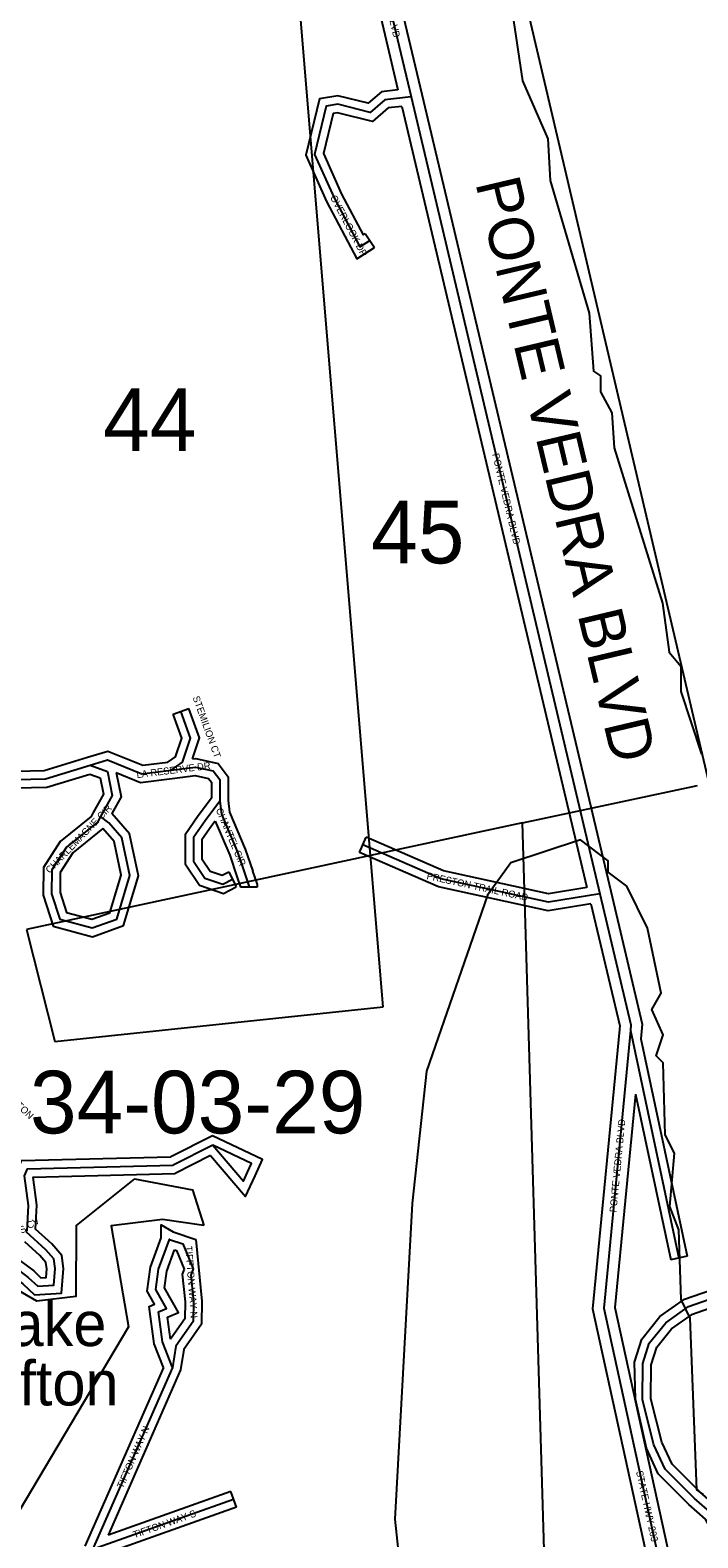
# Model space of a CAD drawing. Extents: x 418523 to 616617, y 1878279 to 2196743.
# Drawn here: x 538009 to 540407, y 2131096 to 2136513 of the extents above; entities that cross this region are included whole.
import ezdxf

# ---------------------------------------------------------------- set-up
doc = ezdxf.new("R2010")
doc.units = 0
for name, color, linetype in [('Level 1', 7, 'Continuous'), ('Level 2', 7, 'Continuous'), ('Level 22', 7, 'Continuous'), ('Level 23', 7, 'Continuous'), ('Level 28', 7, 'Continuous'), ('Level 31', 7, 'Continuous'), ('Level 32', 7, 'Continuous'), ('Level 34', 7, 'Continuous'), ('Level 41', 7, 'Continuous'), ('Level 5', 7, 'Continuous'), ('Level 7', 7, 'Continuous'), ('Level 8', 7, 'Continuous')]:
    doc.layers.add(name, color=color, linetype=linetype)

msp = doc.modelspace()

# ---------------------------------------------------------------- linework, layer by layer
at = {"layer": 'Level 1'}
for p, q in [((539231.635, 2133547.394), (538949.866, 2136919.703)), ((539777.076, 2133664.788), (540405.92, 2133799.35)), ((539777.076, 2133664.788), (539231.635, 2133547.393)), ((539858.598, 2130937.691), (539777.076, 2133664.788)), ((539231.635, 2133547.394), (537995.908, 2133281.431)), ((539277.056, 2133003.776), (539231.635, 2133547.393)), ((537995.908, 2133281.431), (538098.24, 2132878.621)), ((538098.24, 2132878.621), (539277.056, 2133003.776))]:
    msp.add_line(p, q, dxfattribs=at)
at = {"layer": 'Level 22'}
for p, q in [((539192.344, 2137052.908), (539377.145, 2136272.938)), ((539377.145, 2136272.938), (540055.333, 2133409.661)), ((540164.963, 2132919.066), (540068.88, 2131920.706)), ((540068.88, 2131920.706), (540380.269, 2130501.347))]:
    msp.add_line(p, q, dxfattribs=at)
msp.add_lwpolyline([(540055.333, 2133409.661), (540166.921, 2132938.699), (540164.963, 2132919.066)], dxfattribs=at)
at = {"layer": 'Level 23'}
for p, q in [((539231.268, 2137062.13), (539416.068, 2136282.16)), ((539165.153, 2136994.171), (539330.177, 2136297.67)), ((539416.068, 2136282.157), (540094.257, 2133418.881)), ((539344.104, 2136238.885), (540008.831, 2133432.438)), ((540125.146, 2132922.898), (540028.461, 2131918.276)), ((540183.08, 2132689.749), (540109.301, 2131923.132)), ((540028.461, 2131918.276), (540336.658, 2130513.471)), ((540109.301, 2131923.133), (540407.933, 2130561.921))]:
    msp.add_line(p, q, dxfattribs=at)
for points in [[(540094.256, 2133418.884), (540207.39, 2132941.397), (540202.121, 2132888.579)], [(540022.696, 2133373.909), (540126.452, 2132936), (540125.16, 2132923.037)]]:
    msp.add_lwpolyline(points, dxfattribs=at)
at = {"layer": 'Level 31'}
for p, q in [((540164.963, 2132919.066), (540338.945, 2132101.314)), ((538664.903, 2132506.778), (538522.505, 2132434.87)), ((538520.14, 2131707.514), (538233.673, 2131053.821)), ((538739.755, 2131234.011), (538233.673, 2131053.821))]:
    msp.add_line(p, q, dxfattribs=at)
for points in [[(539377.145, 2136272.938), (539282.975, 2136261.969), (539230.391, 2136217.043), (539113.608, 2136246.516), (539072.519, 2136239.376), (539030.891, 2136066.035), (539100.515, 2135910.516), (539193.765, 2135733.828), (539228.904, 2135756.99)], [(538515.115, 2133854.344), (538555.957, 2133882.215), (538585.62, 2133969.401), (538550.868, 2134065.891)], [(538224.532, 2133871.658), (538287.145, 2133890.73), (538409.872, 2133840.868), (538515.115, 2133854.344)], [(537769.005, 2133856.431), (537906.555, 2133819.602), (538064.52, 2133822.358), (538224.532, 2133871.658)], [(538224.532, 2133871.658), (538287.009, 2133848.906), (538304.104, 2133763.021), (538262.156, 2133687.149)], [(538515.115, 2133854.344), (538602.658, 2133865.333), (538667.057, 2133851.303), (538690.335, 2133820.314), (538690.084, 2133743.214)], [(538690.084, 2133743.214), (538637.413, 2133672.467), (538596.15, 2133612.595), (538595.871, 2133526.766), (538636.74, 2133465.535), (538700.801, 2133443.869), (538735.926, 2133461.939)], [(538690.084, 2133743.214), (538695.932, 2133695.553), (538753.932, 2133558.983), (538779.9, 2133481.071)], [(538262.156, 2133687.149), (538251.352, 2133667.546), (538139.855, 2133577.354), (538086.832, 2133495.698), (538086.552, 2133409.871), (538115.633, 2133318.127), (538232.42, 2133287.196), (538320.348, 2133318.549), (538367.613, 2133475.141), (538338.676, 2133611.253), (538292.096, 2133664.866), (538262.156, 2133687.149)], [(540055.333, 2133409.661), (539870.425, 2133379.344), (539484.649, 2133463.51), (539204.195, 2133585.524)], [(538779.9, 2133481.071), (538794.293, 2133438.11), (538794.278, 2133433.381)], [(538664.903, 2132506.778), (538775.373, 2132377.311), (538789.85, 2132409.268)], [(538789.85, 2132409.268), (538804.329, 2132441.225), (538664.903, 2132506.778)], [(537998.563, 2132198.371), (538003.6, 2132289.637), (537989.416, 2132396.606), (537999.291, 2132421.668), (538522.505, 2132434.87)], [(537844.106, 2132111.229), (537940.358, 2132078.91), (538002.758, 2132031.791), (538036.457, 2131999.676), (538094.285, 2132003.487), (538099.219, 2132063.479), (538094.592, 2132098.044), (538065.951, 2132131.231), (537994.447, 2132195.837)], [(538520.14, 2131707.514), (538484.109, 2131800.006), (538469.928, 2131908.066), (538499.033, 2131920.336), (538460.71, 2131988.47), (538470.425, 2132060.811), (538509.317, 2132168.334)], [(538509.317, 2132168.334), (538509.318, 2132168.697), (538509.949, 2132168.331)], [(538509.949, 2132168.331), (538557.6, 2132151.811), (538595.22, 2132062.222)], [(538595.22, 2132062.222), (538586.3, 2132039.34), (538595.471, 2131945.116), (538595.237, 2131873.108), (538532.395, 2131784.574), (538520.14, 2131707.514)], [(540528.354, 2131165.318), (540482.141, 2131138.554), (540458.902, 2131182.27), (540394.629, 2131237.756), (540289.76, 2131342.832), (540248.968, 2131430.247), (540208.73, 2131591.488), (540209.15, 2131722.776), (540232.763, 2131795.799), (540291.443, 2131868.711), (540373.454, 2131926.636), (540496.487, 2131969.883)]]:
    msp.add_lwpolyline(points, dxfattribs=at)
at = {"layer": 'Level 32'}
for p, q in [((539212.393, 2135782.038), (539245.415, 2135731.941)), ((538522.643, 2134055.726), (538579.094, 2134076.056)), ((539192.227, 2133558.015), (539216.163, 2133613.034)), ((538722.202, 2133488.617), (538749.65, 2133435.261)), ((538751.454, 2133471.541), (538764.277, 2133433.265)), ((538824.279, 2133433.286), (538764.277, 2133433.265)), ((540202.121, 2132888.579), (540368.289, 2132107.556)), ((540183.08, 2132689.749), (540309.6, 2132095.071)), ((538664.434, 2132540.149), (538515.004, 2132464.691)), ((538657.385, 2132469.371), (538530.007, 2132405.047)), ((538522.503, 2132195.731), (538603.966, 2132167.488)), ((540368.289, 2132107.556), (540309.6, 2132095.071)), ((538487.682, 2131708.188), (538206.195, 2131065.863)), ((538549.164, 2131698.998), (538289.02, 2131105.372)), ((538729.692, 2131262.274), (538289.02, 2131105.372)), ((538749.818, 2131205.749), (538729.692, 2131262.274)), ((538749.818, 2131205.749), (538255.964, 2131029.912))]:
    msp.add_line(p, q, dxfattribs=at)
for points in [[(539330.178, 2136297.67), (539270.431, 2136290.711), (539222.695, 2136249.927), (539114.76, 2136277.167), (539047.953, 2136265.557), (538999.334, 2136063.103), (539073.53, 2135897.372), (539182.668, 2135690.581), (539245.415, 2135731.941)], [(539344.103, 2136238.885), (539295.518, 2136233.226), (539238.088, 2136184.159), (539112.455, 2136215.866), (539097.085, 2136213.195), (539062.449, 2136068.966), (539127.501, 2135923.661), (539204.863, 2135777.075), (539212.393, 2135782.038)], [(538504.157, 2133883.186), (538530.78, 2133901.354), (538553.835, 2133969.119), (538522.643, 2134055.726)], [(538591.724, 2133894.196), (538617.405, 2133969.683), (538579.094, 2134076.056)], [(537769.106, 2133887.461), (537910.245, 2133849.672), (538059.748, 2133852.281), (538215.698, 2133900.329)], [(538215.79, 2133900.357), (538288.58, 2133922.529), (538413.87, 2133871.626), (538504.157, 2133883.186)], [(538591.724, 2133894.196), (538604.021, 2133895.741), (538684.344, 2133878.241), (538720.367, 2133830.283), (538720.091, 2133744.998)], [(537768.904, 2133825.401), (537902.867, 2133789.532), (538069.292, 2133792.436), (538223.736, 2133840.019)], [(538223.736, 2133840.019), (538260.881, 2133826.493), (538272.538, 2133767.931), (538235.901, 2133701.665)], [(538318.233, 2133845.717), (538335.67, 2133758.111), (538302.675, 2133698.432)], [(538318.233, 2133845.717), (538405.875, 2133810.111), (538518.925, 2133824.587)], [(538518.851, 2133824.577), (538601.294, 2133834.926), (538649.771, 2133824.365), (538660.301, 2133810.346), (538660.117, 2133753.198)], [(538660.117, 2133753.198), (538613.022, 2133689.944), (538566.18, 2133621.976), (538565.84, 2133517.719), (538617.456, 2133440.386), (538703.227, 2133411.379), (538749.65, 2133435.261)], [(538720.092, 2133744.998), (538725.195, 2133703.395), (538782.015, 2133569.607), (538808.361, 2133490.556)], [(538235.882, 2133701.631), (538227.915, 2133687.174), (538117.287, 2133597.685), (538056.86, 2133504.629), (538056.537, 2133405.277), (538092.016, 2133293.347), (538233.734, 2133255.813), (538344.691, 2133295.379), (538398.56, 2133473.846), (538366.408, 2133625.076), (538302.675, 2133698.432)], [(538673.751, 2133671.035), (538661.804, 2133654.991), (538626.12, 2133603.214), (538625.901, 2133535.815), (538656.025, 2133490.683), (538698.375, 2133476.359), (538722.202, 2133488.617)], [(538673.751, 2133671.035), (538725.85, 2133548.36), (538751.439, 2133471.586)], [(538270.262, 2133644.254), (538162.424, 2133557.022), (538116.804, 2133486.768), (538116.568, 2133414.463), (538139.25, 2133342.907), (538231.108, 2133318.578), (538296.005, 2133341.719), (538336.666, 2133476.437), (538310.945, 2133597.43), (538270.262, 2133644.254)], [(540008.831, 2133432.438), (539871.224, 2133409.876), (539493.919, 2133492.194), (539216.163, 2133613.034)], [(540022.696, 2133373.909), (539869.626, 2133348.811), (539475.38, 2133434.826), (539192.227, 2133558.015)], [(538808.346, 2133490.601), (538824.31, 2133442.956), (538824.279, 2133433.286)], [(538817.177, 2132396.887), (538843.862, 2132455.788), (538664.434, 2132540.149)], [(537969.502, 2132216.223), (537973.49, 2132288.483), (537958.654, 2132400.371), (537978.666, 2132451.158), (538515.005, 2132464.69)], [(538657.385, 2132469.371), (538783.209, 2132321.909), (538817.177, 2132396.887)], [(538028.979, 2132205.069), (538033.709, 2132290.792), (538020.265, 2132392.187), (538530.006, 2132405.048)], [(537847.179, 2132078.55), (537926.178, 2132052.025), (537983.306, 2132008.886), (538025.292, 2131968.874), (538122.064, 2131975.252), (538129.385, 2132064.247), (538123.143, 2132110.88), (538087.446, 2132152.243), (538028.979, 2132205.069)], [(538479.33, 2132173.626), (538479.435, 2132220.706), (538522.504, 2132195.731)], [(537917.638, 2132118.185), (537954.537, 2132105.795), (538022.21, 2132054.696), (538047.621, 2132030.477), (538066.505, 2132031.721), (538069.054, 2132062.71), (538066.042, 2132085.207), (538044.456, 2132110.22), (537990.351, 2132159.106)], [(538487.682, 2131708.189), (538454.836, 2131792.501), (538437.207, 2131926.83), (538456.408, 2131934.924), (538429.641, 2131982.512), (538441.119, 2132067.991), (538479.329, 2132173.626)], [(538603.966, 2132167.488), (538625.477, 2131946.523), (538625.206, 2131863.499), (538560.921, 2131772.931), (538549.165, 2131698.998)], [(538513.149, 2131809.29), (538502.648, 2131889.302), (538541.658, 2131905.749), (538491.78, 2131994.426), (538499.73, 2132053.63), (538527.53, 2132130.483)], [(538527.53, 2132130.483), (538535.124, 2132127.851), (538562.858, 2132061.803)], [(538562.858, 2132061.803), (538555.746, 2132043.563), (538565.466, 2131943.708), (538565.268, 2131882.717), (538513.149, 2131809.29)], [(540511.547, 2131120.914), (540470.255, 2131097.001), (540435.048, 2131163.231), (540374.181, 2131215.774), (540264.802, 2131325.37), (540222.077, 2131417.84), (540183.402, 2131593.948), (540179.164, 2131727.552), (540205.92, 2131810.296), (540270.705, 2131890.792), (540359.56, 2131953.552), (540486.538, 2131998.186)], [(540488.16, 2131191.143), (540482.756, 2131201.31), (540415.076, 2131259.737), (540314.717, 2131360.295), (540277.375, 2131440.315), (540238.742, 2131595.127), (540239.135, 2131717.998), (540259.605, 2131781.301), (540312.181, 2131846.629), (540387.347, 2131899.72), (540506.436, 2131941.581)]]:
    msp.add_lwpolyline(points, dxfattribs=at)
at = {"layer": 'Level 5'}
msp.add_line((538509.949, 2132168.331), (538509.317, 2132168.334), dxfattribs=at)
for points in [[(539744.68, 2136547.601), (539777.335, 2136330.726), (539868.351, 2136122.021), (539876.195, 2135971.937), (540016.387, 2135496.306), (540032.371, 2135287.861), (540057.312, 2135271.091), (540057.114, 2135212.74), (540098.575, 2135137.579), (540106.479, 2135012.506), (540279.753, 2134453.403), (540304.177, 2134278.249), (540345.689, 2134228.098), (540345.401, 2134136.396), (540419.707, 2133911.081)], [(538383.46, 2132386.217), (538174.28, 2132217.797), (538173.451, 2131963.223), (538033.513, 2131945.918), (537944.41, 2131997.471), (537763.002, 2132020.902)], [(538383.46, 2132386.217), (538592.252, 2132346.218), (538633.347, 2132218.438)], [(538633.347, 2132218.438), (538484.527, 2132239.548), (538300.65, 2132217.385), (538362.65, 2131853.501), (537853.893, 2130998.637)]]:
    msp.add_lwpolyline(points, dxfattribs=at)
at = {"layer": 'Level 7'}
msp.add_lwpolyline([(540427.701, 2131251.715), (540402.76, 2131268.485), (540379.778, 2131885.451), (540346.625, 2131952.271), (540339.1, 2132202.358), (540306.048, 2132285.85), (540323.345, 2132477.525), (540290.193, 2132544.316), (540282.707, 2132802.772), (540257.796, 2132827.882), (540283.035, 2132902.815), (540241.642, 2132994.646), (540275.182, 2133052.898), (540225.916, 2133286.484), (540151.381, 2133436.766), (540084.85, 2133487.007), (540084.989, 2133528.688), (539985.205, 2133604.049), (539734.862, 2133521.505), (539651.103, 2133405.051), (539432.302, 2132772.213), (539380.72, 2132297.201), (539318.683, 2131163.651), (539359.121, 2130780.042)], dxfattribs=at)
at = {"layer": 'Level 8'}
msp.add_lwpolyline([(537787.995, 2139662.597), (537914.203, 2139674.421), (538546.212, 2139781.429), (539020.219, 2139888.436), (540837.411, 2132139.261), (543883.735, 2119252.97), (543792.734, 2119223.968), (543314.728, 2119072.959), (542396.716, 2118783.943), (540903.649, 2120634.974), (540175.616, 2121538.99), (540161.615, 2121555.99), (538112.548, 2122944.004), (537980.538, 2123303.011), (537797.525, 2123799.022), (537736.652, 2123964.708)], dxfattribs=at)

# ---------------------------------------------------------------- texts
at = {"layer": 'Level 2'}
for s, p in [('44', (538271.494, 2135001.11)), ('45', (539233.97, 2134596.972)), ('34-03-29', (538008.702, 2132549.062))]:
    msp.add_text(s, height=225, dxfattribs=at).set_placement(p)
at = {"layer": 'Level 28'}
msp.add_text('PONTE VEDRA BLVD', height=160, rotation=283.324308, dxfattribs=at).set_placement((539607.433, 2135964.337))
at = {"layer": 'Level 34'}
for s, height, rotation, p in [('PONTE VEDRA BLVD', 25, 283.328394, (539236.858, 2136810.828)), ('OVERLOOK DR', 25, 297.822367, (539085.59, 2135912.021)), ('PONTE VEDRA BLVD', 25, 283.324308, (539668.362, 2134989.209)), ('STEMILION CT', 25, 289.806475, (538592.269, 2134115.328)), ('LA RESERVE DR', 24.99916, 7.153908, (538392.869, 2133825.281)), ('CHARLEMAGNE CIR', 24.99916, 46.285725, (538080.048, 2133481.095)), ('CHANTEL CIR', 25, 293.009839, (538675.384, 2133711.962)), ('PRESTON TRAIL ROAD', 25, 347.692061, (539431.486, 2133463.156)), ('SOUTH HAMPTON', 25, 315.679525, (537796.884, 2132803.159)), ('PONTE VEDRA BLVD', 25, 84.501564, (540114.515, 2132264.441)), ('FISHERMANS CV', 25, 31.604564, (537811.56, 2132084.485)), ('TIFFTON WAY N', 25, 274.54395, (538565.872, 2132143.746)), ('TIFTON WAY N', 25, 66.33435, (538342.652, 2131271.368)), ('STATE HWY 203', 25, 282.372819, (540184.729, 2131334.328)), ('TIFTON WAY S', 24.99916, 19.597492, (538383.653, 2131093.956))]:
    msp.add_text(s, height=height, rotation=rotation, dxfattribs=at).set_placement(p)
at = {"layer": 'Level 41'}
for s, p in [('Lake', (537819.329, 2131784.983)), ('Tifton', (537791.77, 2131571.563))]:
    msp.add_text(s, height=160, dxfattribs=at).set_placement(p)

doc.saveas('drawing.dxf')
